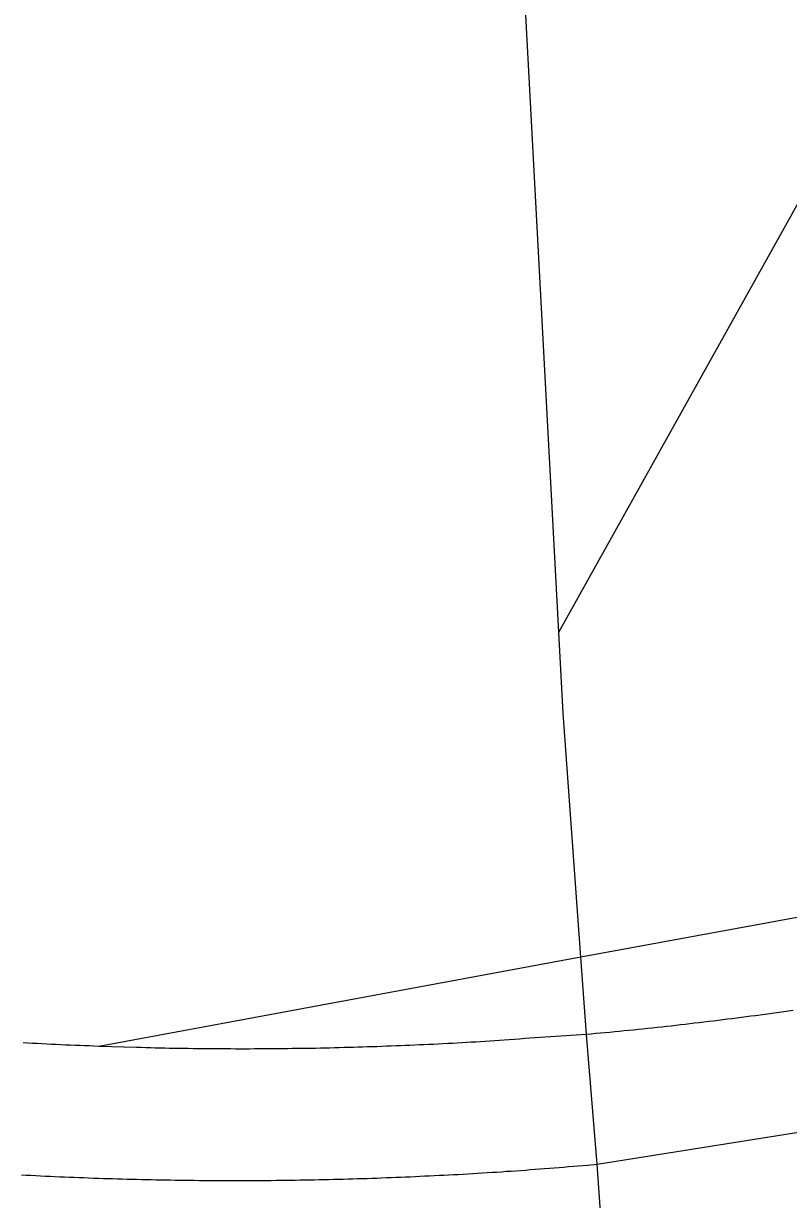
# Model space of a CAD drawing. Extents: x 586326 to 623965, y 4819854 to 4857850.
# Drawn here: x 593985.6 to 594087, y 4843789.5 to 4843945.5 of the extents above; entities that cross this region are included whole.
import ezdxf

# ---------------------------------------------------------------- set-up
doc = ezdxf.new("R2010")
doc.units = 0
doc.layers.add('Major Rds and Hwys', color=7, linetype='Continuous')
doc.layers.add('Minor Rds', color=7, linetype='Continuous')

msp = doc.modelspace()

# ---------------------------------------------------------------- linework, layer by layer
at = {"layer": 'Major Rds and Hwys'}
for points in [[(594061.62, 4843794.21), (594105.27, 4843801.16), (594147.63, 4843811.27), (594189.71, 4843824.79), (594230.63, 4843841.51), (594269.56, 4843861.01), (594307.45, 4843883.77), (594343.48, 4843909.37), (594391.49, 4843952.57), (594439.17, 4844002.72)], [(594056.54, 4843864.76), (594090.01, 4843924.83)], [(594116.79, 4843832.17), (594059.45, 4843821.68)], [(594059.45, 4843821.68), (593995.53, 4843809.83)], [(594087.58, 4843814.59), (594086.96, 4843814.5), (594086.34, 4843814.41), (594085.72, 4843814.32), (594085.1, 4843814.24), (594084.48, 4843814.15), (594083.86, 4843814.07), (594083.24, 4843813.98), (594082.62, 4843813.9), (594081.99, 4843813.82), (594081.37, 4843813.74), (594080.75, 4843813.66), (594080.13, 4843813.57), (594079.51, 4843813.5), (594078.89, 4843813.42), (594078.26, 4843813.34), (594077.64, 4843813.26), (594077.02, 4843813.19), (594076.4, 4843813.11), (594075.77, 4843813.03), (594075.15, 4843812.96), (594074.53, 4843812.89), (594073.91, 4843812.81), (594073.28, 4843812.74), (594072.66, 4843812.67), (594072.04, 4843812.6), (594071.42, 4843812.53), (594070.79, 4843812.46), (594070.17, 4843812.39), (594069.55, 4843812.33), (594068.92, 4843812.26), (594068.3, 4843812.19), (594067.68, 4843812.13), (594067.05, 4843812.06), (594066.43, 4843812), (594065.8, 4843811.94), (594065.18, 4843811.88), (594064.56, 4843811.82), (594063.93, 4843811.75), (594063.31, 4843811.69), (594062.68, 4843811.64), (594062.06, 4843811.58), (594061.44, 4843811.52), (594060.81, 4843811.46), (594060.19, 4843811.41)], [(594060.19, 4843811.41), (594059.51, 4843811.36), (594058.82, 4843811.32), (594058.14, 4843811.28), (594057.46, 4843811.23), (594056.78, 4843811.19), (594056.1, 4843811.14), (594055.41, 4843811.1), (594054.73, 4843811.05), (594054.05, 4843811), (594053.37, 4843810.95), (594052.69, 4843810.91), (594052.01, 4843810.86), (594051.32, 4843810.8), (594050.64, 4843810.75), (594049.96, 4843810.7), (594049.28, 4843810.65), (594048.66, 4843810.61), (594048.03, 4843810.57), (594047.41, 4843810.53), (594046.78, 4843810.49), (594046.16, 4843810.45), (594045.53, 4843810.41), (594044.91, 4843810.37), (594044.29, 4843810.34), (594043.66, 4843810.3), (594043.04, 4843810.27), (594042.41, 4843810.23), (594041.79, 4843810.2), (594041.16, 4843810.17), (594040.54, 4843810.14), (594039.91, 4843810.1), (594039.29, 4843810.07), (594038.66, 4843810.04), (594038.04, 4843810.02), (594037.42, 4843809.99), (594036.79, 4843809.96), (594036.17, 4843809.93), (594035.54, 4843809.91), (594034.92, 4843809.88), (594034.29, 4843809.86), (594033.67, 4843809.84), (594033.04, 4843809.81), (594032.42, 4843809.79), (594031.79, 4843809.77), (594031.17, 4843809.75), (594030.54, 4843809.73), (594029.92, 4843809.71), (594029.29, 4843809.69), (594028.67, 4843809.68), (594028.04, 4843809.66), (594027.42, 4843809.64), (594026.79, 4843809.63), (594026.16, 4843809.61), (594025.54, 4843809.6), (594024.91, 4843809.59), (594024.29, 4843809.57), (594023.66, 4843809.56), (594023.04, 4843809.55), (594022.41, 4843809.54), (594021.79, 4843809.53), (594021.16, 4843809.53), (594020.54, 4843809.52), (594019.91, 4843809.51), (594019.29, 4843809.51), (594018.66, 4843809.5), (594018.04, 4843809.5), (594017.41, 4843809.49), (594016.78, 4843809.49), (594016.16, 4843809.49), (594015.53, 4843809.48), (594014.91, 4843809.48), (594014.28, 4843809.48), (594013.66, 4843809.48), (594013.03, 4843809.49), (594012.41, 4843809.49), (594011.78, 4843809.49), (594011.16, 4843809.49), (594010.53, 4843809.5), (594009.91, 4843809.5), (594009.28, 4843809.51), (594008.65, 4843809.52), (594008.03, 4843809.52), (594007.4, 4843809.53), (594006.78, 4843809.54), (594006.15, 4843809.55), (594005.53, 4843809.56), (594004.9, 4843809.57), (594004.28, 4843809.59), (594003.65, 4843809.6), (594003.03, 4843809.61), (594002.4, 4843809.63), (594001.78, 4843809.64), (594001.15, 4843809.66), (594000.53, 4843809.67), (593995.53, 4843809.83)], [(593995.53, 4843809.83), (593994.9, 4843809.86), (593994.27, 4843809.88), (593993.64, 4843809.91), (593993.02, 4843809.93), (593992.39, 4843809.96), (593991.76, 4843809.99), (593991.14, 4843810.01), (593990.51, 4843810.04), (593989.88, 4843810.07), (593989.26, 4843810.1), (593988.63, 4843810.13), (593988, 4843810.17), (593987.38, 4843810.2), (593986.75, 4843810.23), (593986.13, 4843810.27), (593985.5, 4843810.3)], [(593985.28, 4843792.79), (593985.92, 4843792.76), (593986.55, 4843792.73), (593987.19, 4843792.69), (593987.83, 4843792.66), (593988.46, 4843792.63), (593989.1, 4843792.6), (593989.73, 4843792.57), (593990.37, 4843792.55), (593991.01, 4843792.52), (593991.64, 4843792.49), (593992.28, 4843792.47), (593992.91, 4843792.44), (593993.55, 4843792.42), (593994.19, 4843792.39), (593994.82, 4843792.37), (593995.46, 4843792.35), (593996.1, 4843792.33), (593996.73, 4843792.31), (593997.37, 4843792.29), (593998.01, 4843792.27), (593998.64, 4843792.25), (593999.28, 4843792.23), (593999.92, 4843792.22), (594000.55, 4843792.2), (594001.19, 4843792.18), (594001.83, 4843792.17), (594002.46, 4843792.16), (594003.1, 4843792.14), (594003.74, 4843792.13), (594004.37, 4843792.12), (594005.01, 4843792.11), (594005.65, 4843792.1), (594006.28, 4843792.09), (594006.92, 4843792.08), (594007.56, 4843792.08), (594008.19, 4843792.07), (594008.83, 4843792.06), (594009.47, 4843792.06), (594010.1, 4843792.05), (594010.74, 4843792.05), (594011.38, 4843792.05), (594012.01, 4843792.04), (594012.65, 4843792.04), (594013.29, 4843792.04), (594013.92, 4843792.04), (594014.56, 4843792.04), (594015.2, 4843792.04), (594015.84, 4843792.05), (594016.47, 4843792.05), (594017.11, 4843792.05), (594017.75, 4843792.06), (594018.38, 4843792.06), (594019.02, 4843792.07), (594019.66, 4843792.08), (594020.29, 4843792.08), (594020.93, 4843792.09), (594021.57, 4843792.1), (594022.2, 4843792.11), (594022.84, 4843792.12), (594023.48, 4843792.13), (594024.11, 4843792.15), (594024.75, 4843792.16), (594025.39, 4843792.17), (594026.02, 4843792.19), (594026.66, 4843792.2), (594027.3, 4843792.22), (594027.93, 4843792.23), (594028.57, 4843792.25), (594029.21, 4843792.27), (594029.84, 4843792.29), (594030.48, 4843792.31), (594031.12, 4843792.33), (594031.75, 4843792.35), (594032.39, 4843792.37), (594033.03, 4843792.4), (594033.66, 4843792.42), (594034.3, 4843792.44), (594034.93, 4843792.47), (594035.57, 4843792.49), (594036.21, 4843792.52), (594036.84, 4843792.55), (594037.48, 4843792.58), (594038.12, 4843792.61), (594038.75, 4843792.64), (594039.39, 4843792.67), (594040.02, 4843792.7), (594040.66, 4843792.73), (594041.3, 4843792.76), (594041.93, 4843792.79), (594042.57, 4843792.83), (594043.2, 4843792.86), (594043.84, 4843792.9), (594044.47, 4843792.94), (594045.11, 4843792.97), (594045.75, 4843793.01), (594046.38, 4843793.05), (594047.02, 4843793.09), (594047.65, 4843793.13), (594048.29, 4843793.17), (594048.92, 4843793.21), (594049.56, 4843793.26), (594050.19, 4843793.3), (594050.83, 4843793.34), (594051.47, 4843793.39), (594052.1, 4843793.43), (594052.74, 4843793.48), (594053.37, 4843793.53), (594054.01, 4843793.57), (594054.64, 4843793.62), (594055.28, 4843793.67), (594055.91, 4843793.72), (594056.55, 4843793.77), (594057.18, 4843793.83), (594057.81, 4843793.88), (594058.45, 4843793.93), (594059.08, 4843793.98), (594059.72, 4843794.04), (594060.35, 4843794.09), (594061.62, 4843794.21)]]:
    msp.add_lwpolyline(points, dxfattribs=at)
at = {"layer": 'Minor Rds'}
for points in [[(594056.54, 4843864.76), (594051.79, 4843953.26)], [(594059.45, 4843821.68), (594057.11, 4843854.02), (594056.54, 4843864.76)], [(594060.19, 4843811.41), (594059.45, 4843821.68)], [(594061.62, 4843794.21), (594060.19, 4843811.41)], [(594067.93, 4843704.09), (594061.62, 4843794.21)]]:
    msp.add_lwpolyline(points, dxfattribs=at)

doc.saveas('drawing.dxf')
